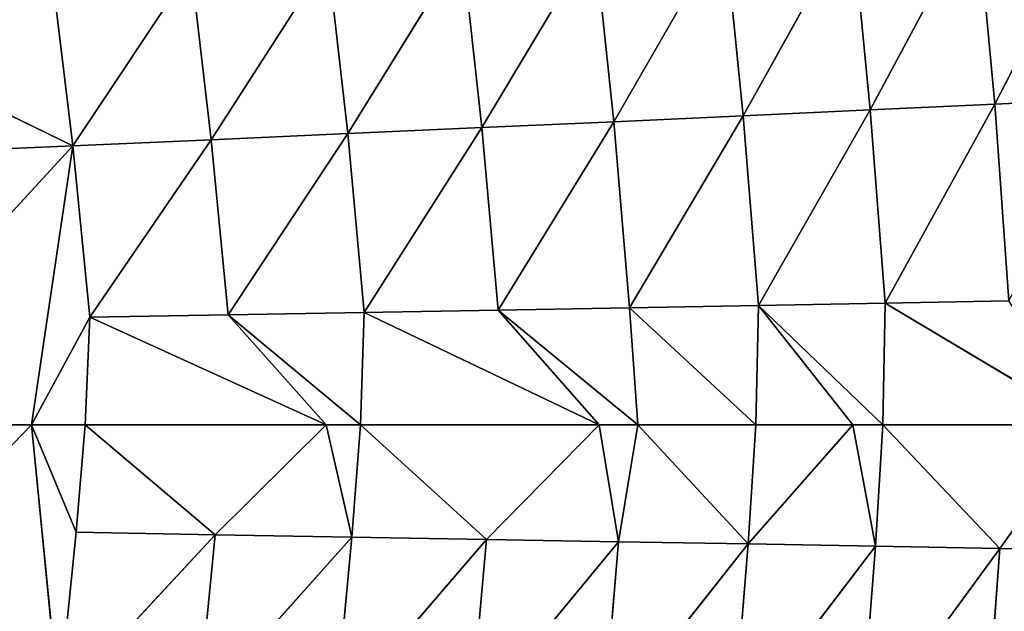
# Model space of a CAD drawing. Extents: x 0 to 500, y 0 to 390.
# Tile 823 of 1056: x 421 to 446, y 190 to 205. Entities that reach past the tile are written whole.
import ezdxf

# ---------------------------------------------------------------- set-up
doc = ezdxf.new("R2010")
doc.units = 0
doc.header["$LTSCALE"] = 25.4
doc.layers.get('0').update_dxf_attribs({"linetype": 'CONTINUOUS'})

# ---------------------------------------------------------------- blocks, each defined once
blk = doc.blocks.new('ATLANTA505_-_S_STL')
at = {"color": 0}
for p, q in [((449.236, 56.054, 186.539), (446.087, 54.05, 186.687)), ((449.236, 56.054, 186.539), (446.087, 54.05, 186.687)), ((449.368, 56.055, 198.252), (446.219, 54.052, 198.195)), ((449.368, 56.055, 198.252), (446.219, 54.052, 198.195)), ((448.785, 55.921, 181.445), (446.087, 54.05, 186.687)), ((448.785, 55.921, 181.445), (446.087, 54.05, 186.687)), ((448.525, 55.49, 194.991), (443.189, 52.249, 194.991)), ((448.525, 55.49, 194.991), (443.189, 52.249, 194.991)), ((448.525, 55.49, 194.991), (443.25, 52.296, 191.841)), ((448.525, 55.49, 194.991), (443.25, 52.296, 191.841)), ((448.525, 55.49, 194.991), (446.219, 54.052, 198.195)), ((448.525, 55.49, 194.991), (446.219, 54.052, 198.195)), ((446.219, 54.052, 198.195), (442.616, 52.009, 203.134)), ((446.219, 54.052, 198.195), (442.616, 52.009, 203.134)), ((446.087, 54.05, 186.687), (442.868, 52.151, 186.836)), ((446.087, 54.05, 186.687), (442.868, 52.151, 186.836)), ((446.219, 54.052, 198.195), (442.999, 52.154, 198.137)), ((446.219, 54.052, 198.195), (442.999, 52.154, 198.137)), ((446.219, 54.052, 198.195), (443.189, 52.249, 194.991)), ((446.219, 54.052, 198.195), (443.189, 52.249, 194.991)), ((446.453, 54.196, 191.783), (443.25, 52.296, 191.841)), ((446.453, 54.196, 191.783), (443.25, 52.296, 191.841)), ((443.25, 52.296, 191.841), (446.087, 54.05, 186.687)), ((443.25, 52.296, 191.841), (446.087, 54.05, 186.687)), ((445.622, 53.916, 181.682), (446.087, 54.05, 186.687)), ((445.622, 53.916, 181.682), (446.087, 54.05, 186.687)), ((445.852, 53.907, 203.284), (446.219, 54.052, 198.195)), ((445.852, 53.907, 203.284), (446.219, 54.052, 198.195)), ((446.453, 54.196, 191.783), (446.087, 54.05, 186.687)), ((446.453, 54.196, 191.783), (446.087, 54.05, 186.687)), ((445.622, 53.916, 181.682), (442.868, 52.151, 186.836)), ((445.622, 53.916, 181.682), (442.868, 52.151, 186.836)), ((443.25, 52.296, 191.841), (439.978, 50.497, 191.899)), ((443.25, 52.296, 191.841), (439.978, 50.497, 191.899)), ((439.978, 50.497, 191.899), (443.189, 52.249, 194.991)), ((439.978, 50.497, 191.899), (443.189, 52.249, 194.991)), ((443.189, 52.249, 194.991), (442.417, 51.813, 194.991)), ((443.189, 52.249, 194.991), (442.417, 51.813, 194.991)), ((443.25, 52.296, 191.841), (442.868, 52.151, 186.836)), ((443.25, 52.296, 191.841), (442.868, 52.151, 186.836)), ((443.189, 52.249, 194.991), (442.999, 52.154, 198.137)), ((443.189, 52.249, 194.991), (442.999, 52.154, 198.137)), ((443.189, 52.249, 194.991), (443.25, 52.296, 191.841)), ((443.189, 52.249, 194.991), (443.25, 52.296, 191.841)), ((442.999, 52.154, 198.137), (439.313, 50.212, 202.982)), ((442.999, 52.154, 198.137), (439.313, 50.212, 202.982)), ((442.868, 52.151, 186.836), (439.581, 50.353, 186.987)), ((442.868, 52.151, 186.836), (439.581, 50.353, 186.987)), ((442.39, 52.017, 181.922), (439.581, 50.353, 186.987)), ((442.39, 52.017, 181.922), (439.581, 50.353, 186.987)), ((442.999, 52.154, 198.137), (439.71, 50.355, 198.078)), ((442.999, 52.154, 198.137), (439.71, 50.355, 198.078)), ((439.978, 50.497, 191.899), (442.868, 52.151, 186.836)), ((439.978, 50.497, 191.899), (442.868, 52.151, 186.836)), ((442.39, 52.017, 181.922), (442.868, 52.151, 186.836)), ((442.39, 52.017, 181.922), (442.868, 52.151, 186.836)), ((442.417, 51.813, 194.991), (442.999, 52.154, 198.137)), ((442.417, 51.813, 194.991), (442.999, 52.154, 198.137)), ((442.999, 52.154, 198.137), (442.616, 52.009, 203.134)), ((442.999, 52.154, 198.137), (442.616, 52.009, 203.134)), ((442.417, 51.813, 194.991), (439.71, 50.355, 198.078)), ((442.417, 51.813, 194.991), (439.71, 50.355, 198.078)), ((442.417, 51.813, 194.991), (439.91, 50.449, 194.991)), ((442.417, 51.813, 194.991), (439.91, 50.449, 194.991)), ((442.417, 51.813, 194.991), (439.978, 50.497, 191.899)), ((442.417, 51.813, 194.991), (439.978, 50.497, 191.899)), ((439.978, 50.497, 191.899), (436.64, 48.793, 191.958)), ((439.978, 50.497, 191.899), (436.64, 48.793, 191.958)), ((439.91, 50.449, 194.991), (436.849, 48.886, 194.991)), ((439.91, 50.449, 194.991), (436.849, 48.886, 194.991)), ((439.978, 50.497, 191.899), (439.581, 50.353, 186.987)), ((439.978, 50.497, 191.899), (439.581, 50.353, 186.987)), ((439.71, 50.355, 198.078), (439.91, 50.449, 194.991)), ((439.71, 50.355, 198.078), (439.91, 50.449, 194.991)), ((439.91, 50.449, 194.991), (439.978, 50.497, 191.899)), ((439.91, 50.449, 194.991), (439.978, 50.497, 191.899)), ((439.71, 50.355, 198.078), (435.945, 48.514, 202.829)), ((439.71, 50.355, 198.078), (435.945, 48.514, 202.829)), ((439.581, 50.353, 186.987), (436.231, 48.653, 187.14)), ((439.581, 50.353, 186.987), (436.231, 48.653, 187.14)), ((439.092, 50.22, 182.164), (436.231, 48.653, 187.14)), ((439.092, 50.22, 182.164), (436.231, 48.653, 187.14)), ((439.71, 50.355, 198.078), (436.355, 48.654, 198.019)), ((439.71, 50.355, 198.078), (436.355, 48.654, 198.019)), ((436.64, 48.793, 191.958), (439.581, 50.353, 186.987)), ((436.64, 48.793, 191.958), (439.581, 50.353, 186.987)), ((436.849, 48.886, 194.991), (439.71, 50.355, 198.078)), ((436.849, 48.886, 194.991), (439.71, 50.355, 198.078)), ((439.092, 50.22, 182.164), (439.581, 50.353, 186.987)), ((439.092, 50.22, 182.164), (439.581, 50.353, 186.987)), ((439.313, 50.212, 202.982), (439.71, 50.355, 198.078)), ((439.313, 50.212, 202.982), (439.71, 50.355, 198.078)), ((436.849, 48.886, 194.991), (433.238, 47.183, 192.018)), ((436.849, 48.886, 194.991), (433.238, 47.183, 192.018)), ((436.64, 48.793, 191.958), (433.238, 47.183, 192.018)), ((436.64, 48.793, 191.958), (433.238, 47.183, 192.018)), ((436.849, 48.886, 194.991), (435.852, 48.399, 194.991)), ((436.849, 48.886, 194.991), (435.852, 48.399, 194.991)), ((436.64, 48.793, 191.958), (436.231, 48.653, 187.14)), ((436.64, 48.793, 191.958), (436.231, 48.653, 187.14)), ((436.849, 48.886, 194.991), (436.355, 48.654, 198.019)), ((436.849, 48.886, 194.991), (436.355, 48.654, 198.019)), ((436.849, 48.886, 194.991), (436.64, 48.793, 191.958)), ((436.849, 48.886, 194.991), (436.64, 48.793, 191.958)), ((436.355, 48.654, 198.019), (432.514, 46.91, 202.674)), ((436.355, 48.654, 198.019), (432.514, 46.91, 202.674)), ((436.231, 48.653, 187.14), (432.817, 47.047, 187.294)), ((436.231, 48.653, 187.14), (432.817, 47.047, 187.294)), ((435.731, 48.523, 182.409), (432.817, 47.047, 187.294)), ((435.731, 48.523, 182.409), (432.817, 47.047, 187.294)), ((436.355, 48.654, 198.019), (432.936, 47.046, 197.959)), ((436.355, 48.654, 198.019), (432.936, 47.046, 197.959)), ((433.238, 47.183, 192.018), (436.231, 48.653, 187.14)), ((433.238, 47.183, 192.018), (436.231, 48.653, 187.14)), ((435.731, 48.523, 182.409), (436.231, 48.653, 187.14)), ((435.731, 48.523, 182.409), (436.231, 48.653, 187.14)), ((435.852, 48.399, 194.991), (436.355, 48.654, 198.019)), ((435.852, 48.399, 194.991), (436.355, 48.654, 198.019)), ((436.355, 48.654, 198.019), (435.945, 48.514, 202.829)), ((436.355, 48.654, 198.019), (435.945, 48.514, 202.829)), ((435.852, 48.399, 194.991), (429.68, 45.614, 194.991)), ((435.852, 48.399, 194.991), (429.68, 45.614, 194.991)), ((435.852, 48.399, 194.991), (429.775, 45.663, 192.078)), ((435.852, 48.399, 194.991), (429.775, 45.663, 192.078)), ((435.852, 48.399, 194.991), (432.936, 47.046, 197.959)), ((435.852, 48.399, 194.991), (432.936, 47.046, 197.959)), ((435.852, 48.399, 194.991), (433.238, 47.183, 192.018)), ((435.852, 48.399, 194.991), (433.238, 47.183, 192.018)), ((433.238, 47.183, 192.018), (429.775, 45.663, 192.078)), ((433.238, 47.183, 192.018), (429.775, 45.663, 192.078)), ((433.238, 47.183, 192.018), (432.817, 47.047, 187.294)), ((433.238, 47.183, 192.018), (432.817, 47.047, 187.294)), ((432.936, 47.046, 197.959), (429.024, 45.397, 202.518)), ((432.936, 47.046, 197.959), (429.024, 45.397, 202.518)), ((432.817, 47.047, 187.294), (429.345, 45.531, 187.45)), ((432.817, 47.047, 187.294), (429.345, 45.531, 187.45)), ((432.309, 46.92, 182.656), (429.345, 45.531, 187.45)), ((432.309, 46.92, 182.656), (429.345, 45.531, 187.45)), ((429.455, 45.528, 197.898), (432.936, 47.046, 197.959)), ((429.455, 45.528, 197.898), (432.936, 47.046, 197.959)), ((429.68, 45.614, 194.991), (432.936, 47.046, 197.959)), ((429.68, 45.614, 194.991), (432.936, 47.046, 197.959)), ((429.775, 45.663, 192.078), (432.817, 47.047, 187.294)), ((429.775, 45.663, 192.078), (432.817, 47.047, 187.294)), ((432.309, 46.92, 182.656), (432.817, 47.047, 187.294)), ((432.309, 46.92, 182.656), (432.817, 47.047, 187.294)), ((432.514, 46.91, 202.674), (432.936, 47.046, 197.959)), ((432.514, 46.91, 202.674), (432.936, 47.046, 197.959)), ((429.775, 45.663, 192.078), (426.253, 44.228, 192.139)), ((429.775, 45.663, 192.078), (426.253, 44.228, 192.139)), ((429.68, 45.614, 194.991), (426.253, 44.228, 192.139)), ((429.68, 45.614, 194.991), (426.253, 44.228, 192.139)), ((429.68, 45.614, 194.991), (428.787, 45.241, 194.991)), ((429.68, 45.614, 194.991), (428.787, 45.241, 194.991)), ((429.775, 45.663, 192.078), (429.345, 45.531, 187.45)), ((429.775, 45.663, 192.078), (429.345, 45.531, 187.45)), ((429.455, 45.528, 197.898), (429.68, 45.614, 194.991)), ((429.455, 45.528, 197.898), (429.68, 45.614, 194.991)), ((429.68, 45.614, 194.991), (429.775, 45.663, 192.078)), ((429.68, 45.614, 194.991), (429.775, 45.663, 192.078)), ((425.476, 43.97, 202.36), (429.455, 45.528, 197.898)), ((425.476, 43.97, 202.36), (429.455, 45.528, 197.898)), ((429.345, 45.531, 187.45), (425.814, 44.102, 187.607)), ((429.345, 45.531, 187.45), (425.814, 44.102, 187.607)), ((428.829, 45.409, 182.905), (425.814, 44.102, 187.607)), ((428.829, 45.409, 182.905), (425.814, 44.102, 187.607)), ((425.915, 44.096, 197.837), (429.455, 45.528, 197.898)), ((425.915, 44.096, 197.837), (429.455, 45.528, 197.898)), ((426.253, 44.228, 192.139), (429.345, 45.531, 187.45)), ((426.253, 44.228, 192.139), (429.345, 45.531, 187.45)), ((428.787, 45.241, 194.991), (429.455, 45.528, 197.898)), ((428.787, 45.241, 194.991), (429.455, 45.528, 197.898)), ((428.829, 45.409, 182.905), (429.345, 45.531, 187.45)), ((428.829, 45.409, 182.905), (429.345, 45.531, 187.45)), ((429.455, 45.528, 197.898), (429.024, 45.397, 202.518)), ((429.455, 45.528, 197.898), (429.024, 45.397, 202.518)), ((428.787, 45.241, 194.991), (422.554, 42.826, 194.991)), ((428.787, 45.241, 194.991), (422.554, 42.826, 194.991)), ((428.787, 45.241, 194.991), (422.674, 42.876, 192.2)), ((428.787, 45.241, 194.991), (422.674, 42.876, 192.2)), ((425.915, 44.096, 197.837), (428.787, 45.241, 194.991)), ((425.915, 44.096, 197.837), (428.787, 45.241, 194.991)), ((428.787, 45.241, 194.991), (426.253, 44.228, 192.139)), ((428.787, 45.241, 194.991), (426.253, 44.228, 192.139)), ((421.873, 42.627, 202.201), (425.915, 44.096, 197.837)), ((421.873, 42.627, 202.201), (425.915, 44.096, 197.837)), ((425.814, 44.102, 187.607), (422.23, 42.756, 187.766)), ((425.814, 44.102, 187.607), (422.23, 42.756, 187.766)), ((422.318, 42.747, 197.776), (425.915, 44.096, 197.837)), ((422.318, 42.747, 197.776), (425.915, 44.096, 197.837)), ((422.554, 42.826, 194.991), (425.915, 44.096, 197.837)), ((422.554, 42.826, 194.991), (425.915, 44.096, 197.837)), ((426.253, 44.228, 192.139), (422.674, 42.876, 192.2)), ((426.253, 44.228, 192.139), (422.674, 42.876, 192.2)), ((422.674, 42.876, 192.2), (425.814, 44.102, 187.607)), ((422.674, 42.876, 192.2), (425.814, 44.102, 187.607)), ((425.293, 43.984, 183.157), (425.814, 44.102, 187.607)), ((425.293, 43.984, 183.157), (425.814, 44.102, 187.607)), ((425.915, 44.096, 197.837), (425.476, 43.97, 202.36)), ((425.915, 44.096, 197.837), (425.476, 43.97, 202.36)), ((426.253, 44.228, 192.139), (425.814, 44.102, 187.607)), ((426.253, 44.228, 192.139), (425.814, 44.102, 187.607)), ((425.293, 43.984, 183.157), (422.23, 42.756, 187.766)), ((425.293, 43.984, 183.157), (422.23, 42.756, 187.766)), ((422.674, 42.876, 192.2), (421.164, 42.329, 194.991)), ((422.674, 42.876, 192.2), (421.164, 42.329, 194.991)), ((422.554, 42.826, 194.991), (421.164, 42.329, 194.991)), ((422.554, 42.826, 194.991), (421.164, 42.329, 194.991)), ((422.674, 42.876, 192.2), (422.23, 42.756, 187.766)), ((422.674, 42.876, 192.2), (422.23, 42.756, 187.766)), ((422.318, 42.747, 197.776), (422.554, 42.826, 194.991)), ((422.318, 42.747, 197.776), (422.554, 42.826, 194.991)), ((422.554, 42.826, 194.991), (422.674, 42.876, 192.2)), ((422.554, 42.826, 194.991), (422.674, 42.876, 192.2)), ((414.376, 40.197, 183.925), (422.23, 42.756, 187.766)), ((414.376, 40.197, 183.925), (422.23, 42.756, 187.766)), ((422.23, 42.756, 187.766), (414.905, 40.298, 188.086)), ((422.23, 42.756, 187.766), (414.905, 40.298, 188.086)), ((415.601, 40.477, 194.991), (422.23, 42.756, 187.766)), ((415.601, 40.477, 194.991), (422.23, 42.756, 187.766)), ((421.164, 42.329, 194.991), (422.23, 42.756, 187.766)), ((421.164, 42.329, 194.991), (422.23, 42.756, 187.766)), ((421.164, 42.329, 194.991), (422.318, 42.747, 197.776)), ((421.164, 42.329, 194.991), (422.318, 42.747, 197.776)), ((421.164, 42.329, 194.991), (421.873, 42.627, 202.201)), ((421.164, 42.329, 194.991), (421.873, 42.627, 202.201)), ((421.704, 42.644, 183.41), (422.23, 42.756, 187.766)), ((421.704, 42.644, 183.41), (422.23, 42.756, 187.766)), ((422.318, 42.747, 197.776), (421.873, 42.627, 202.201)), ((422.318, 42.747, 197.776), (421.873, 42.627, 202.201)), ((421.164, 42.329, 194.991), (415.601, 40.477, 194.991)), ((421.164, 42.329, 194.991), (415.601, 40.477, 194.991))]:
    blk.add_line(p, q, dxfattribs=at)
mesh = blk.add_polyface(dxfattribs=at)
corners = [(449.017, 55.91, 203.433), (449.368, 56.055, 198.252), (445.852, 53.907, 203.284)]
mesh.append_faces([[corners[k] for k in face] for face in [(0, 1, 2)]], dxfattribs={"color": 0})
mesh = blk.add_polyface(dxfattribs=at)
corners = [(445.852, 53.907, 203.284), (449.368, 56.055, 198.252), (446.219, 54.052, 198.195)]
mesh.append_faces([[corners[k] for k in face] for face in [(0, 1, 2)]], dxfattribs={"color": 0})
mesh = blk.add_polyface(dxfattribs=at)
corners = [(446.453, 54.196, 191.783), (449.236, 56.054, 186.539), (446.087, 54.05, 186.687)]
mesh.append_faces([[corners[k] for k in face] for face in [(0, 1, 2)]], dxfattribs={"color": 0})
mesh = blk.add_polyface(dxfattribs=at)
corners = [(446.087, 54.05, 186.687), (449.236, 56.054, 186.539), (448.785, 55.921, 181.445)]
mesh.append_faces([[corners[k] for k in face] for face in [(0, 1, 2)]], dxfattribs={"color": 0})
mesh = blk.add_polyface(dxfattribs=at)
corners = [(449.368, 56.055, 198.252), (448.525, 55.49, 194.991), (446.219, 54.052, 198.195)]
mesh.append_faces([[corners[k] for k in face] for face in [(0, 1, 2)]], dxfattribs={"color": 0})
mesh = blk.add_polyface(dxfattribs=at)
corners = [(446.087, 54.05, 186.687), (448.785, 55.921, 181.445), (445.622, 53.916, 181.682)]
mesh.append_faces([[corners[k] for k in face] for face in [(0, 1, 2)]], dxfattribs={"color": 0})
mesh = blk.add_polyface(dxfattribs=at)
corners = [(446.219, 54.052, 198.195), (448.525, 55.49, 194.991), (443.189, 52.249, 194.991)]
mesh.append_faces([[corners[k] for k in face] for face in [(0, 1, 2)]], dxfattribs={"color": 0})
mesh = blk.add_polyface(dxfattribs=at)
corners = [(448.525, 55.49, 194.991), (443.25, 52.296, 191.841), (443.189, 52.249, 194.991)]
mesh.append_faces([[corners[k] for k in face] for face in [(0, 1, 2)]], dxfattribs={"color": 0})
mesh = blk.add_polyface(dxfattribs=at)
corners = [(448.525, 55.49, 194.991), (446.453, 54.196, 191.783), (443.25, 52.296, 191.841)]
mesh.append_faces([[corners[k] for k in face] for face in [(0, 1, 2)]], dxfattribs={"color": 0})
mesh = blk.add_polyface(dxfattribs=at)
corners = [(445.852, 53.907, 203.284), (446.219, 54.052, 198.195), (442.616, 52.009, 203.134)]
mesh.append_faces([[corners[k] for k in face] for face in [(0, 1, 2)]], dxfattribs={"color": 0})
mesh = blk.add_polyface(dxfattribs=at)
corners = [(442.616, 52.009, 203.134), (446.219, 54.052, 198.195), (442.999, 52.154, 198.137)]
mesh.append_faces([[corners[k] for k in face] for face in [(0, 1, 2)]], dxfattribs={"color": 0})
mesh = blk.add_polyface(dxfattribs=at)
corners = [(443.25, 52.296, 191.841), (446.087, 54.05, 186.687), (442.868, 52.151, 186.836)]
mesh.append_faces([[corners[k] for k in face] for face in [(0, 1, 2)]], dxfattribs={"color": 0})
mesh = blk.add_polyface(dxfattribs=at)
corners = [(442.868, 52.151, 186.836), (446.087, 54.05, 186.687), (445.622, 53.916, 181.682)]
mesh.append_faces([[corners[k] for k in face] for face in [(0, 1, 2)]], dxfattribs={"color": 0})
mesh = blk.add_polyface(dxfattribs=at)
corners = [(446.219, 54.052, 198.195), (443.189, 52.249, 194.991), (442.999, 52.154, 198.137)]
mesh.append_faces([[corners[k] for k in face] for face in [(0, 1, 2)]], dxfattribs={"color": 0})
mesh = blk.add_polyface(dxfattribs=at)
corners = [(443.25, 52.296, 191.841), (446.453, 54.196, 191.783), (446.087, 54.05, 186.687)]
mesh.append_faces([[corners[k] for k in face] for face in [(0, 1, 2)]], dxfattribs={"color": 0})
mesh = blk.add_polyface(dxfattribs=at)
corners = [(442.868, 52.151, 186.836), (445.622, 53.916, 181.682), (442.39, 52.017, 181.922)]
mesh.append_faces([[corners[k] for k in face] for face in [(0, 1, 2)]], dxfattribs={"color": 0})
mesh = blk.add_polyface(dxfattribs=at)
corners = [(443.189, 52.249, 194.991), (443.25, 52.296, 191.841), (439.978, 50.497, 191.899)]
mesh.append_faces([[corners[k] for k in face] for face in [(0, 1, 2)]], dxfattribs={"color": 0})
mesh = blk.add_polyface(dxfattribs=at)
corners = [(439.978, 50.497, 191.899), (443.25, 52.296, 191.841), (442.868, 52.151, 186.836)]
mesh.append_faces([[corners[k] for k in face] for face in [(0, 1, 2)]], dxfattribs={"color": 0})
mesh = blk.add_polyface(dxfattribs=at)
corners = [(443.189, 52.249, 194.991), (439.978, 50.497, 191.899), (442.417, 51.813, 194.991)]
mesh.append_faces([[corners[k] for k in face] for face in [(0, 1, 2)]], dxfattribs={"color": 0})
mesh = blk.add_polyface(dxfattribs=at)
corners = [(442.999, 52.154, 198.137), (443.189, 52.249, 194.991), (442.417, 51.813, 194.991)]
mesh.append_faces([[corners[k] for k in face] for face in [(0, 1, 2)]], dxfattribs={"color": 0})
mesh = blk.add_polyface(dxfattribs=at)
corners = [(439.581, 50.353, 186.987), (442.39, 52.017, 181.922), (439.092, 50.22, 182.164)]
mesh.append_faces([[corners[k] for k in face] for face in [(0, 1, 2)]], dxfattribs={"color": 0})
mesh = blk.add_polyface(dxfattribs=at)
corners = [(442.616, 52.009, 203.134), (442.999, 52.154, 198.137), (439.313, 50.212, 202.982)]
mesh.append_faces([[corners[k] for k in face] for face in [(0, 1, 2)]], dxfattribs={"color": 0})
mesh = blk.add_polyface(dxfattribs=at)
corners = [(439.313, 50.212, 202.982), (442.999, 52.154, 198.137), (439.71, 50.355, 198.078)]
mesh.append_faces([[corners[k] for k in face] for face in [(0, 1, 2)]], dxfattribs={"color": 0})
mesh = blk.add_polyface(dxfattribs=at)
corners = [(439.978, 50.497, 191.899), (442.868, 52.151, 186.836), (439.581, 50.353, 186.987)]
mesh.append_faces([[corners[k] for k in face] for face in [(0, 1, 2)]], dxfattribs={"color": 0})
mesh = blk.add_polyface(dxfattribs=at)
corners = [(439.581, 50.353, 186.987), (442.868, 52.151, 186.836), (442.39, 52.017, 181.922)]
mesh.append_faces([[corners[k] for k in face] for face in [(0, 1, 2)]], dxfattribs={"color": 0})
mesh = blk.add_polyface(dxfattribs=at)
corners = [(442.999, 52.154, 198.137), (442.417, 51.813, 194.991), (439.71, 50.355, 198.078)]
mesh.append_faces([[corners[k] for k in face] for face in [(0, 1, 2)]], dxfattribs={"color": 0})
mesh = blk.add_polyface(dxfattribs=at)
corners = [(439.71, 50.355, 198.078), (442.417, 51.813, 194.991), (439.91, 50.449, 194.991)]
mesh.append_faces([[corners[k] for k in face] for face in [(0, 1, 2)]], dxfattribs={"color": 0})
mesh = blk.add_polyface(dxfattribs=at)
corners = [(442.417, 51.813, 194.991), (439.978, 50.497, 191.899), (439.91, 50.449, 194.991)]
mesh.append_faces([[corners[k] for k in face] for face in [(0, 1, 2)]], dxfattribs={"color": 0})
mesh = blk.add_polyface(dxfattribs=at)
corners = [(436.64, 48.793, 191.958), (439.91, 50.449, 194.991), (439.978, 50.497, 191.899), (436.849, 48.886, 194.991)]
mesh.append_faces([[corners[k] for k in face] for face in [(0, 1, 2), (1, 0, 3)]], dxfattribs={"vtx0": -1, "color": 0})
mesh = blk.add_polyface(dxfattribs=at)
corners = [(436.64, 48.793, 191.958), (439.978, 50.497, 191.899), (439.581, 50.353, 186.987)]
mesh.append_faces([[corners[k] for k in face] for face in [(0, 1, 2)]], dxfattribs={"color": 0})
mesh = blk.add_polyface(dxfattribs=at)
corners = [(439.71, 50.355, 198.078), (439.91, 50.449, 194.991), (436.849, 48.886, 194.991)]
mesh.append_faces([[corners[k] for k in face] for face in [(0, 1, 2)]], dxfattribs={"color": 0})
mesh = blk.add_polyface(dxfattribs=at)
corners = [(436.231, 48.653, 187.14), (439.092, 50.22, 182.164), (435.731, 48.523, 182.409)]
mesh.append_faces([[corners[k] for k in face] for face in [(0, 1, 2)]], dxfattribs={"color": 0})
mesh = blk.add_polyface(dxfattribs=at)
corners = [(439.313, 50.212, 202.982), (439.71, 50.355, 198.078), (435.945, 48.514, 202.829)]
mesh.append_faces([[corners[k] for k in face] for face in [(0, 1, 2)]], dxfattribs={"color": 0})
mesh = blk.add_polyface(dxfattribs=at)
corners = [(435.945, 48.514, 202.829), (439.71, 50.355, 198.078), (436.355, 48.654, 198.019)]
mesh.append_faces([[corners[k] for k in face] for face in [(0, 1, 2)]], dxfattribs={"color": 0})
mesh = blk.add_polyface(dxfattribs=at)
corners = [(436.64, 48.793, 191.958), (439.581, 50.353, 186.987), (436.231, 48.653, 187.14)]
mesh.append_faces([[corners[k] for k in face] for face in [(0, 1, 2)]], dxfattribs={"color": 0})
mesh = blk.add_polyface(dxfattribs=at)
corners = [(436.231, 48.653, 187.14), (439.581, 50.353, 186.987), (439.092, 50.22, 182.164)]
mesh.append_faces([[corners[k] for k in face] for face in [(0, 1, 2)]], dxfattribs={"color": 0})
mesh = blk.add_polyface(dxfattribs=at)
corners = [(439.71, 50.355, 198.078), (436.849, 48.886, 194.991), (436.355, 48.654, 198.019)]
mesh.append_faces([[corners[k] for k in face] for face in [(0, 1, 2)]], dxfattribs={"color": 0})
mesh = blk.add_polyface(dxfattribs=at)
corners = [(436.849, 48.886, 194.991), (433.238, 47.183, 192.018), (435.852, 48.399, 194.991)]
mesh.append_faces([[corners[k] for k in face] for face in [(0, 1, 2)]], dxfattribs={"color": 0})
mesh = blk.add_polyface(dxfattribs=at)
corners = [(436.849, 48.886, 194.991), (436.64, 48.793, 191.958), (433.238, 47.183, 192.018)]
mesh.append_faces([[corners[k] for k in face] for face in [(0, 1, 2)]], dxfattribs={"color": 0})
mesh = blk.add_polyface(dxfattribs=at)
corners = [(433.238, 47.183, 192.018), (436.64, 48.793, 191.958), (436.231, 48.653, 187.14)]
mesh.append_faces([[corners[k] for k in face] for face in [(0, 1, 2)]], dxfattribs={"color": 0})
mesh = blk.add_polyface(dxfattribs=at)
corners = [(436.355, 48.654, 198.019), (436.849, 48.886, 194.991), (435.852, 48.399, 194.991)]
mesh.append_faces([[corners[k] for k in face] for face in [(0, 1, 2)]], dxfattribs={"color": 0})
mesh = blk.add_polyface(dxfattribs=at)
corners = [(432.817, 47.047, 187.294), (435.731, 48.523, 182.409), (432.309, 46.92, 182.656)]
mesh.append_faces([[corners[k] for k in face] for face in [(0, 1, 2)]], dxfattribs={"color": 0})
mesh = blk.add_polyface(dxfattribs=at)
corners = [(435.945, 48.514, 202.829), (436.355, 48.654, 198.019), (432.514, 46.91, 202.674)]
mesh.append_faces([[corners[k] for k in face] for face in [(0, 1, 2)]], dxfattribs={"color": 0})
mesh = blk.add_polyface(dxfattribs=at)
corners = [(432.514, 46.91, 202.674), (436.355, 48.654, 198.019), (432.936, 47.046, 197.959)]
mesh.append_faces([[corners[k] for k in face] for face in [(0, 1, 2)]], dxfattribs={"color": 0})
mesh = blk.add_polyface(dxfattribs=at)
corners = [(433.238, 47.183, 192.018), (436.231, 48.653, 187.14), (432.817, 47.047, 187.294)]
mesh.append_faces([[corners[k] for k in face] for face in [(0, 1, 2)]], dxfattribs={"color": 0})
mesh = blk.add_polyface(dxfattribs=at)
corners = [(432.817, 47.047, 187.294), (436.231, 48.653, 187.14), (435.731, 48.523, 182.409)]
mesh.append_faces([[corners[k] for k in face] for face in [(0, 1, 2)]], dxfattribs={"color": 0})
mesh = blk.add_polyface(dxfattribs=at)
corners = [(436.355, 48.654, 198.019), (435.852, 48.399, 194.991), (432.936, 47.046, 197.959)]
mesh.append_faces([[corners[k] for k in face] for face in [(0, 1, 2)]], dxfattribs={"color": 0})
mesh = blk.add_polyface(dxfattribs=at)
corners = [(432.936, 47.046, 197.959), (435.852, 48.399, 194.991), (429.68, 45.614, 194.991)]
mesh.append_faces([[corners[k] for k in face] for face in [(0, 1, 2)]], dxfattribs={"color": 0})
mesh = blk.add_polyface(dxfattribs=at)
corners = [(435.852, 48.399, 194.991), (429.775, 45.663, 192.078), (429.68, 45.614, 194.991)]
mesh.append_faces([[corners[k] for k in face] for face in [(0, 1, 2)]], dxfattribs={"color": 0})
mesh = blk.add_polyface(dxfattribs=at)
corners = [(435.852, 48.399, 194.991), (433.238, 47.183, 192.018), (429.775, 45.663, 192.078)]
mesh.append_faces([[corners[k] for k in face] for face in [(0, 1, 2)]], dxfattribs={"color": 0})
mesh = blk.add_polyface(dxfattribs=at)
corners = [(429.775, 45.663, 192.078), (433.238, 47.183, 192.018), (432.817, 47.047, 187.294)]
mesh.append_faces([[corners[k] for k in face] for face in [(0, 1, 2)]], dxfattribs={"color": 0})
mesh = blk.add_polyface(dxfattribs=at)
corners = [(429.345, 45.531, 187.45), (432.309, 46.92, 182.656), (428.829, 45.409, 182.905)]
mesh.append_faces([[corners[k] for k in face] for face in [(0, 1, 2)]], dxfattribs={"color": 0})
mesh = blk.add_polyface(dxfattribs=at)
corners = [(432.514, 46.91, 202.674), (432.936, 47.046, 197.959), (429.024, 45.397, 202.518)]
mesh.append_faces([[corners[k] for k in face] for face in [(0, 1, 2)]], dxfattribs={"color": 0})
mesh = blk.add_polyface(dxfattribs=at)
corners = [(429.024, 45.397, 202.518), (432.936, 47.046, 197.959), (429.455, 45.528, 197.898)]
mesh.append_faces([[corners[k] for k in face] for face in [(0, 1, 2)]], dxfattribs={"color": 0})
mesh = blk.add_polyface(dxfattribs=at)
corners = [(429.775, 45.663, 192.078), (432.817, 47.047, 187.294), (429.345, 45.531, 187.45)]
mesh.append_faces([[corners[k] for k in face] for face in [(0, 1, 2)]], dxfattribs={"color": 0})
mesh = blk.add_polyface(dxfattribs=at)
corners = [(429.345, 45.531, 187.45), (432.817, 47.047, 187.294), (432.309, 46.92, 182.656)]
mesh.append_faces([[corners[k] for k in face] for face in [(0, 1, 2)]], dxfattribs={"color": 0})
mesh = blk.add_polyface(dxfattribs=at)
corners = [(432.936, 47.046, 197.959), (429.68, 45.614, 194.991), (429.455, 45.528, 197.898)]
mesh.append_faces([[corners[k] for k in face] for face in [(0, 1, 2)]], dxfattribs={"color": 0})
mesh = blk.add_polyface(dxfattribs=at)
corners = [(429.68, 45.614, 194.991), (429.775, 45.663, 192.078), (426.253, 44.228, 192.139)]
mesh.append_faces([[corners[k] for k in face] for face in [(0, 1, 2)]], dxfattribs={"color": 0})
mesh = blk.add_polyface(dxfattribs=at)
corners = [(426.253, 44.228, 192.139), (429.775, 45.663, 192.078), (429.345, 45.531, 187.45)]
mesh.append_faces([[corners[k] for k in face] for face in [(0, 1, 2)]], dxfattribs={"color": 0})
mesh = blk.add_polyface(dxfattribs=at)
corners = [(429.68, 45.614, 194.991), (426.253, 44.228, 192.139), (428.787, 45.241, 194.991)]
mesh.append_faces([[corners[k] for k in face] for face in [(0, 1, 2)]], dxfattribs={"color": 0})
mesh = blk.add_polyface(dxfattribs=at)
corners = [(429.455, 45.528, 197.898), (429.68, 45.614, 194.991), (428.787, 45.241, 194.991)]
mesh.append_faces([[corners[k] for k in face] for face in [(0, 1, 2)]], dxfattribs={"color": 0})
mesh = blk.add_polyface(dxfattribs=at)
corners = [(425.814, 44.102, 187.607), (428.829, 45.409, 182.905), (425.293, 43.984, 183.157)]
mesh.append_faces([[corners[k] for k in face] for face in [(0, 1, 2)]], dxfattribs={"color": 0})
mesh = blk.add_polyface(dxfattribs=at)
corners = [(425.476, 43.97, 202.36), (429.455, 45.528, 197.898), (425.915, 44.096, 197.837)]
mesh.append_faces([[corners[k] for k in face] for face in [(0, 1, 2)]], dxfattribs={"color": 0})
mesh = blk.add_polyface(dxfattribs=at)
corners = [(429.024, 45.397, 202.518), (429.455, 45.528, 197.898), (425.476, 43.97, 202.36)]
mesh.append_faces([[corners[k] for k in face] for face in [(0, 1, 2)]], dxfattribs={"color": 0})
mesh = blk.add_polyface(dxfattribs=at)
corners = [(426.253, 44.228, 192.139), (429.345, 45.531, 187.45), (425.814, 44.102, 187.607)]
mesh.append_faces([[corners[k] for k in face] for face in [(0, 1, 2)]], dxfattribs={"color": 0})
mesh = blk.add_polyface(dxfattribs=at)
corners = [(425.814, 44.102, 187.607), (429.345, 45.531, 187.45), (428.829, 45.409, 182.905)]
mesh.append_faces([[corners[k] for k in face] for face in [(0, 1, 2)]], dxfattribs={"color": 0})
mesh = blk.add_polyface(dxfattribs=at)
corners = [(429.455, 45.528, 197.898), (428.787, 45.241, 194.991), (425.915, 44.096, 197.837)]
mesh.append_faces([[corners[k] for k in face] for face in [(0, 1, 2)]], dxfattribs={"color": 0})
mesh = blk.add_polyface(dxfattribs=at)
corners = [(425.915, 44.096, 197.837), (428.787, 45.241, 194.991), (422.554, 42.826, 194.991)]
mesh.append_faces([[corners[k] for k in face] for face in [(0, 1, 2)]], dxfattribs={"color": 0})
mesh = blk.add_polyface(dxfattribs=at)
corners = [(428.787, 45.241, 194.991), (422.674, 42.876, 192.2), (422.554, 42.826, 194.991)]
mesh.append_faces([[corners[k] for k in face] for face in [(0, 1, 2)]], dxfattribs={"color": 0})
mesh = blk.add_polyface(dxfattribs=at)
corners = [(428.787, 45.241, 194.991), (426.253, 44.228, 192.139), (422.674, 42.876, 192.2)]
mesh.append_faces([[corners[k] for k in face] for face in [(0, 1, 2)]], dxfattribs={"color": 0})
mesh = blk.add_polyface(dxfattribs=at)
corners = [(421.873, 42.627, 202.201), (425.915, 44.096, 197.837), (422.318, 42.747, 197.776)]
mesh.append_faces([[corners[k] for k in face] for face in [(0, 1, 2)]], dxfattribs={"color": 0})
mesh = blk.add_polyface(dxfattribs=at)
corners = [(425.476, 43.97, 202.36), (425.915, 44.096, 197.837), (421.873, 42.627, 202.201)]
mesh.append_faces([[corners[k] for k in face] for face in [(0, 1, 2)]], dxfattribs={"color": 0})
mesh = blk.add_polyface(dxfattribs=at)
corners = [(422.674, 42.876, 192.2), (425.814, 44.102, 187.607), (422.23, 42.756, 187.766)]
mesh.append_faces([[corners[k] for k in face] for face in [(0, 1, 2)]], dxfattribs={"color": 0})
mesh = blk.add_polyface(dxfattribs=at)
corners = [(422.23, 42.756, 187.766), (425.814, 44.102, 187.607), (425.293, 43.984, 183.157)]
mesh.append_faces([[corners[k] for k in face] for face in [(0, 1, 2)]], dxfattribs={"color": 0})
mesh = blk.add_polyface(dxfattribs=at)
corners = [(425.915, 44.096, 197.837), (422.554, 42.826, 194.991), (422.318, 42.747, 197.776)]
mesh.append_faces([[corners[k] for k in face] for face in [(0, 1, 2)]], dxfattribs={"color": 0})
mesh = blk.add_polyface(dxfattribs=at)
corners = [(422.674, 42.876, 192.2), (426.253, 44.228, 192.139), (425.814, 44.102, 187.607)]
mesh.append_faces([[corners[k] for k in face] for face in [(0, 1, 2)]], dxfattribs={"color": 0})
mesh = blk.add_polyface(dxfattribs=at)
corners = [(422.23, 42.756, 187.766), (425.293, 43.984, 183.157), (421.704, 42.644, 183.41)]
mesh.append_faces([[corners[k] for k in face] for face in [(0, 1, 2)]], dxfattribs={"color": 0})
mesh = blk.add_polyface(dxfattribs=at)
corners = [(422.554, 42.826, 194.991), (422.674, 42.876, 192.2), (421.164, 42.329, 194.991)]
mesh.append_faces([[corners[k] for k in face] for face in [(0, 1, 2)]], dxfattribs={"color": 0})
mesh = blk.add_polyface(dxfattribs=at)
corners = [(421.164, 42.329, 194.991), (422.674, 42.876, 192.2), (422.23, 42.756, 187.766)]
mesh.append_faces([[corners[k] for k in face] for face in [(0, 1, 2)]], dxfattribs={"color": 0})
mesh = blk.add_polyface(dxfattribs=at)
corners = [(422.318, 42.747, 197.776), (422.554, 42.826, 194.991), (421.164, 42.329, 194.991)]
mesh.append_faces([[corners[k] for k in face] for face in [(0, 1, 2)]], dxfattribs={"color": 0})
mesh = blk.add_polyface(dxfattribs=at)
corners = [(422.23, 42.756, 187.766), (421.704, 42.644, 183.41), (414.376, 40.197, 183.925)]
mesh.append_faces([[corners[k] for k in face] for face in [(0, 1, 2)]], dxfattribs={"color": 0})
mesh = blk.add_polyface(dxfattribs=at)
corners = [(414.905, 40.298, 188.086), (422.23, 42.756, 187.766), (414.376, 40.197, 183.925)]
mesh.append_faces([[corners[k] for k in face] for face in [(0, 1, 2)]], dxfattribs={"color": 0})
mesh = blk.add_polyface(dxfattribs=at)
corners = [(414.512, 40.176, 201.879), (421.164, 42.329, 194.991), (415.601, 40.477, 194.991), (421.873, 42.627, 202.201)]
mesh.append_faces([[corners[k] for k in face] for face in [(0, 1, 2), (1, 0, 3)]], dxfattribs={"vtx0": -1, "color": 0})
mesh = blk.add_polyface(dxfattribs=at)
corners = [(415.601, 40.477, 194.991), (422.23, 42.756, 187.766), (414.905, 40.298, 188.086)]
mesh.append_faces([[corners[k] for k in face] for face in [(0, 1, 2)]], dxfattribs={"color": 0})
mesh = blk.add_polyface(dxfattribs=at)
corners = [(421.164, 42.329, 194.991), (422.23, 42.756, 187.766), (415.601, 40.477, 194.991)]
mesh.append_faces([[corners[k] for k in face] for face in [(0, 1, 2)]], dxfattribs={"color": 0})
mesh = blk.add_polyface(dxfattribs=at)
corners = [(421.873, 42.627, 202.201), (422.318, 42.747, 197.776), (421.164, 42.329, 194.991)]
mesh.append_faces([[corners[k] for k in face] for face in [(0, 1, 2)]], dxfattribs={"color": 0})

msp = doc.modelspace()

# ---------------------------------------------------------------- block references
at = {"color": 254, "extrusion": (0, -1, 1.11022e-16)}
msp.add_blockref('ATLANTA505_-_S_STL', (-0.149, -0.01, -389.852), dxfattribs=at)

doc.saveas('drawing.dxf')
